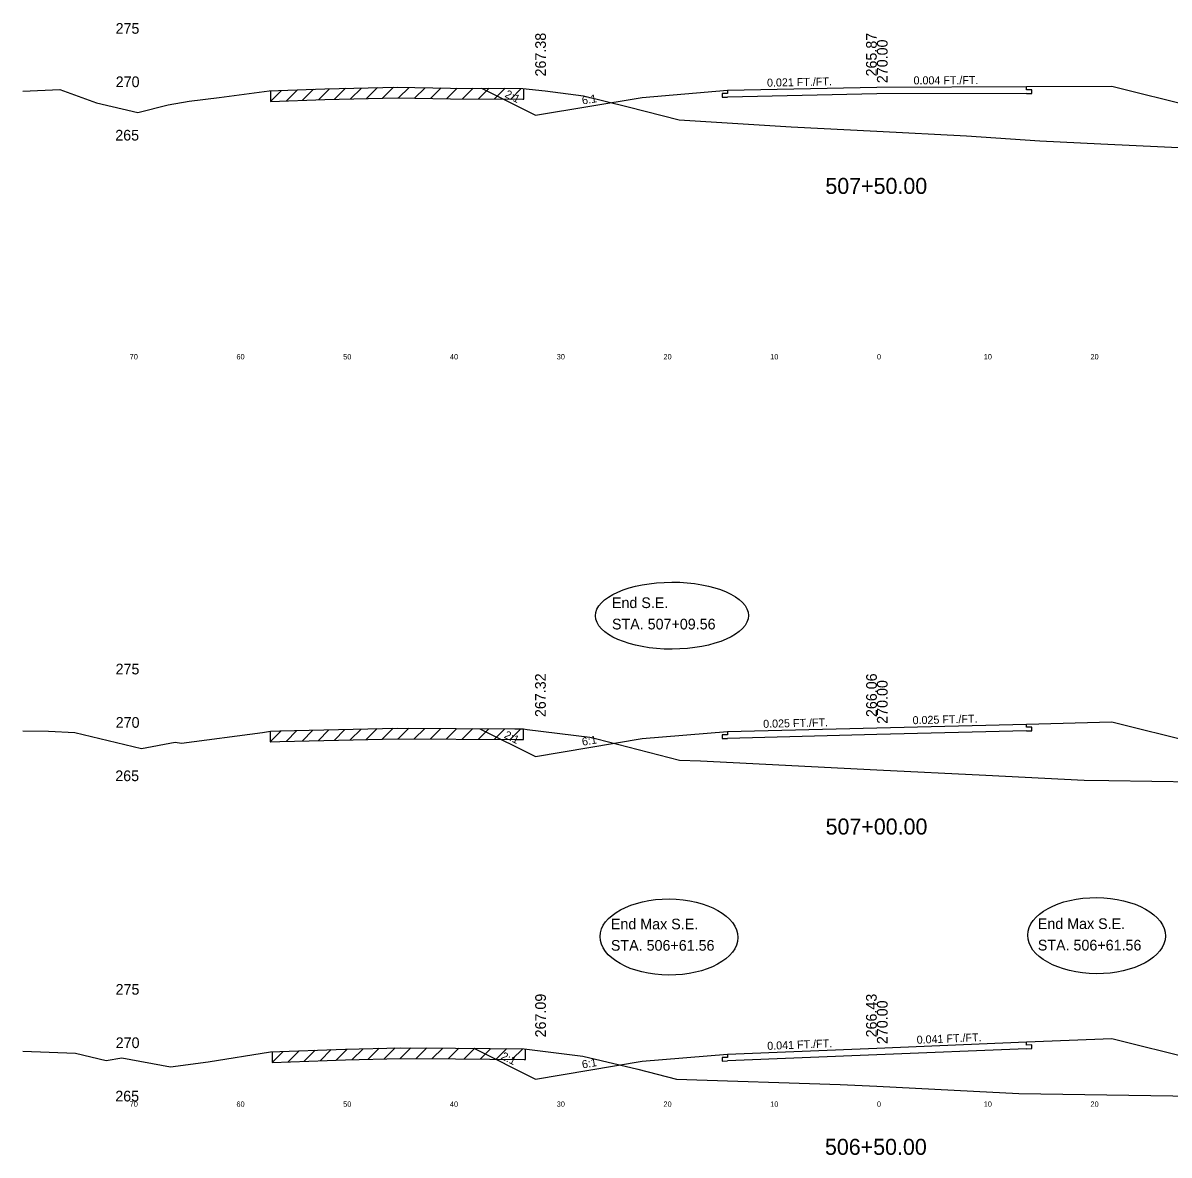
# Model space of a CAD drawing. Extents: x 1000 to 1162, y 999 to 8520.
# Drawn here: x 1000 to 1107.4, y 2420 to 2526 of the extents above; entities that cross this region are included whole.
import ezdxf

# ---------------------------------------------------------------- set-up
doc = ezdxf.new("R2010")
doc.units = 0
for name, color, linetype in [('Level 10', 7, 'Continuous'), ('Level 11', 7, 'Continuous'), ('Level 12', 7, 'Continuous'), ('Level 20', 7, 'Continuous'), ('Level 3', 7, 'Continuous'), ('Level 32', 7, 'Continuous'), ('Level 33', 7, 'Continuous'), ('Level 56', 7, 'Continuous'), ('Level 59', 7, 'Continuous'), ('Level 6', 7, 'Continuous'), ('Level 60', 7, 'Continuous'), ('Level 61', 7, 'Continuous'), ('Level 7', 7, 'Continuous')]:
    doc.layers.add(name, color=color, linetype=linetype)

msp = doc.modelspace()

# ---------------------------------------------------------------- linework, layer by layer
at = {"layer": 'Level 11'}
for p, q in [((1094, 2519.76), (1094, 2520.06)), ((1066, 2519.41), (1065.5, 2519.4)), ((1065.5, 2519.4), (1065.5, 2519.06)), ((1065.5, 2519.06), (1066, 2519.07)), ((1066, 2519.71), (1066, 2519.41)), ((1094.5, 2519.76), (1094, 2519.76)), ((1094, 2519.42), (1094.5, 2519.42)), ((1094.5, 2519.42), (1094.5, 2519.76)), ((1094, 2460.05), (1094, 2460.35)), ((1094.5, 2460.06), (1094, 2460.05)), ((1094.5, 2459.72), (1094.5, 2460.06)), ((1066, 2459.35), (1065.5, 2459.34)), ((1065.5, 2459.34), (1065.5, 2459)), ((1065.5, 2459), (1066, 2459.01)), ((1066, 2459.65), (1066, 2459.35)), ((1094, 2459.71), (1094.5, 2459.72)), ((1094, 2430.27), (1094, 2430.57)), ((1094.5, 2430.29), (1094, 2430.27)), ((1094, 2429.93), (1094.5, 2429.95)), ((1094.5, 2429.95), (1094.5, 2430.29)), ((1066, 2429.13), (1065.5, 2429.11)), ((1065.5, 2429.11), (1065.5, 2428.77)), ((1065.5, 2428.77), (1066, 2428.79)), ((1066, 2429.43), (1066, 2429.13))]:
    msp.add_line(p, q, dxfattribs=at)
at = {"layer": 'Level 12'}
for p, q in [((1080, 2519.36), (1066, 2519.07)), ((1094, 2519.42), (1080, 2519.36)), ((1080, 2459.36), (1066, 2459.01)), ((1094, 2459.71), (1080, 2459.36)), ((1094, 2429.93), (1080, 2429.36)), ((1080, 2429.36), (1066, 2428.79))]:
    msp.add_line(p, q, dxfattribs=at)
at = {"layer": 'Level 20'}
for centre, major_axis, ratio in [((1060.8, 2470.5), (7.17, 0.02), 0.437745), ((1060.52, 2440.4), (6.45, -0.04), 0.552773), ((1100.57, 2440.53), (6.45, -0.04), 0.552773)]:
    msp.add_ellipse(centre, major_axis=major_axis, ratio=ratio, dxfattribs=at)
at = {"layer": 'Level 59'}
for p, q in [((1066, 2519.71), (1080, 2520)), ((1080, 2520), (1094, 2520.06)), ((1066, 2459.65), (1080, 2460)), ((1080, 2460), (1094, 2460.35)), ((1066, 2429.43), (1080, 2430)), ((1080, 2430), (1094, 2430.57))]:
    msp.add_line(p, q, dxfattribs=at)
at = {"layer": 'Level 6'}
for p, q in [((1094, 2520.06), (1102, 2520.09)), ((1058, 2519.04), (1066, 2519.71)), ((1094, 2460.35), (1102, 2460.55)), ((1058, 2458.99), (1066, 2459.65)), ((1094, 2430.57), (1102, 2430.9)), ((1058, 2428.76), (1066, 2429.43))]:
    msp.add_line(p, q, dxfattribs=at)
at = {"layer": 'Level 60'}
for p, q in [((1028.29, 2519.84), (1035.06, 2520)), ((1035.06, 2520), (1040.06, 2519.92)), ((1040.06, 2519.92), (1046.83, 2519.88)), ((1046.83, 2519.88), (1048.93, 2519.64)), ((1000, 2519.63), (1003.46, 2519.77)), ((1003.46, 2519.77), (1006.89, 2518.53)), ((1015.56, 2518.69), (1018.39, 2519.03)), ((1018.39, 2519.03), (1023.07, 2519.65)), ((1023.07, 2519.65), (1028.29, 2519.84)), ((1048.93, 2519.64), (1052.52, 2519.18)), ((1052.52, 2519.18), (1056.7, 2518.17)), ((1006.89, 2518.53), (1010.75, 2517.61)), ((1010.75, 2517.61), (1013.62, 2518.33)), ((1013.62, 2518.33), (1015.56, 2518.69)), ((1056.7, 2518.17), (1061.46, 2516.95)), ((1061.46, 2516.95), (1071.98, 2516.28)), ((1071.98, 2516.28), (1080, 2515.87)), ((1080, 2515.87), (1088.39, 2515.44)), ((1088.39, 2515.44), (1095.27, 2514.97)), ((1095.27, 2514.97), (1100.97, 2514.68)), ((1100.97, 2514.68), (1109.58, 2514.3)), ((1024.07, 2459.71), (1035.07, 2459.96)), ((1035.07, 2459.96), (1046.08, 2459.89)), ((1046.08, 2459.89), (1046.89, 2459.89)), ((1046.89, 2459.89), (1047.23, 2459.84)), ((1047.23, 2459.84), (1053.09, 2459.11)), ((1000, 2459.71), (1002.39, 2459.67)), ((1002.39, 2459.67), (1004.86, 2459.57)), ((1004.86, 2459.57), (1011.1, 2458.07)), ((1014.84, 2458.55), (1022.44, 2459.56)), ((1022.44, 2459.56), (1023.18, 2459.68)), ((1023.18, 2459.68), (1024.07, 2459.71)), ((1053.09, 2459.11), (1053.75, 2458.95)), ((1053.75, 2458.95), (1061.49, 2456.97)), ((1011.1, 2458.07), (1014.26, 2458.65)), ((1014.26, 2458.65), (1014.84, 2458.55)), ((1061.49, 2456.97), (1063.46, 2456.91)), ((1063.46, 2456.91), (1080, 2456.06)), ((1080, 2456.06), (1090.19, 2455.55)), ((1090.19, 2455.55), (1099.41, 2455.09)), ((1099.41, 2455.09), (1101.72, 2455.05)), ((1101.72, 2455.05), (1143.11, 2454.41)), ((1000, 2429.71), (1004.91, 2429.52)), ((1023.18, 2429.65), (1030.21, 2429.91)), ((1030.21, 2429.91), (1035.36, 2430.02)), ((1035.36, 2430.02), (1040.51, 2429.99)), ((1040.51, 2429.99), (1046.95, 2429.94)), ((1046.95, 2429.94), (1049.71, 2429.58)), ((1004.91, 2429.52), (1007.8, 2428.83)), ((1007.8, 2428.83), (1009.26, 2429.1)), ((1009.26, 2429.1), (1013.81, 2428.24)), ((1013.81, 2428.24), (1017.35, 2428.72)), ((1017.35, 2428.72), (1023.18, 2429.65)), ((1049.71, 2429.58), (1052.44, 2429.24)), ((1052.44, 2429.24), (1057.61, 2428.01)), ((1057.61, 2428.01), (1061.21, 2427.09)), ((1061.21, 2427.09), (1076.57, 2426.6)), ((1076.57, 2426.6), (1080, 2426.43)), ((1080, 2426.43), (1089.03, 2425.97)), ((1089.03, 2425.97), (1093.3, 2425.76)), ((1093.3, 2425.76), (1110.43, 2425.47))]:
    msp.add_line(p, q, dxfattribs=at)
at = {"layer": 'Level 61'}
for p, q in [((1030.21, 2519.89), (1029.19, 2518.86)), ((1031.71, 2519.92), (1030.69, 2518.9)), ((1033.21, 2519.96), (1032.19, 2518.93)), ((1034.71, 2519.99), (1033.69, 2518.97)), ((1036.17, 2519.98), (1035.19, 2519)), ((1037.67, 2519.95), (1036.69, 2518.97)), ((1039.17, 2519.93), (1038.19, 2518.95)), ((1040.68, 2519.91), (1039.69, 2518.92)), ((1042.18, 2519.9), (1041.19, 2518.91)), ((1043.68, 2519.89), (1042.69, 2518.9)), ((1045.18, 2519.89), (1044.19, 2518.89)), ((1046.68, 2519.88), (1045.69, 2518.88)), ((1024.23, 2519.69), (1023.19, 2518.65)), ((1023.19, 2519.65), (1023.19, 2518.65)), ((1023.19, 2518.65), (1028.29, 2518.84)), ((1025.73, 2519.75), (1024.69, 2518.71)), ((1027.23, 2519.8), (1026.19, 2518.77)), ((1028.72, 2519.85), (1027.69, 2518.82)), ((1028.29, 2518.84), (1035.06, 2519)), ((1035.06, 2519), (1040.06, 2518.92)), ((1040.06, 2518.92), (1046.83, 2518.88)), ((1046.83, 2518.88), (1046.91, 2518.87)), ((1046.91, 2518.87), (1046.91, 2519.87)), ((1027.17, 2459.78), (1026.15, 2458.76)), ((1028.67, 2459.81), (1027.65, 2458.79)), ((1030.17, 2459.85), (1029.15, 2458.82)), ((1031.67, 2459.88), (1030.65, 2458.86)), ((1033.17, 2459.92), (1032.15, 2458.89)), ((1034.67, 2459.95), (1033.65, 2458.93)), ((1036.14, 2459.95), (1035.15, 2458.96)), ((1037.64, 2459.94), (1036.65, 2458.95)), ((1039.14, 2459.94), (1038.15, 2458.94)), ((1040.64, 2459.93), (1039.65, 2458.93)), ((1042.14, 2459.92), (1041.15, 2458.92)), ((1043.64, 2459.91), (1042.65, 2458.91)), ((1045.14, 2459.9), (1044.15, 2458.91)), ((1046.64, 2459.89), (1045.65, 2458.9)), ((1046.89, 2458.89), (1046.89, 2459.89)), ((1024.19, 2459.71), (1023.15, 2458.67)), ((1023.15, 2459.67), (1023.15, 2458.67)), ((1023.15, 2458.67), (1023.18, 2458.68)), ((1023.18, 2458.68), (1024.07, 2458.71)), ((1024.07, 2458.71), (1035.07, 2458.96)), ((1025.67, 2459.75), (1024.65, 2458.72)), ((1035.07, 2458.96), (1046.08, 2458.89)), ((1046.08, 2458.89), (1046.89, 2458.89)), ((1046.89, 2458.89), (1046.89, 2458.89)), ((1024.38, 2429.69), (1023.34, 2428.65)), ((1025.88, 2429.75), (1024.84, 2428.71)), ((1027.38, 2429.8), (1026.34, 2428.76)), ((1028.88, 2429.86), (1027.84, 2428.82)), ((1030.38, 2429.91), (1029.34, 2428.87)), ((1031.87, 2429.94), (1030.84, 2428.92)), ((1033.37, 2429.98), (1032.34, 2428.95)), ((1034.87, 2430.01), (1033.84, 2428.99)), ((1036.34, 2430.02), (1035.34, 2429.02)), ((1037.84, 2430.01), (1036.84, 2429.01)), ((1039.34, 2430), (1038.34, 2429.01)), ((1040.84, 2429.99), (1039.84, 2429)), ((1042.33, 2429.98), (1041.34, 2428.99)), ((1043.83, 2429.96), (1042.84, 2428.97)), ((1045.33, 2429.95), (1044.34, 2428.96)), ((1046.83, 2429.94), (1045.84, 2428.95)), ((1047.09, 2428.92), (1047.09, 2429.92)), ((1023.34, 2429.65), (1023.34, 2428.65)), ((1023.34, 2428.65), (1030.21, 2428.91)), ((1030.21, 2428.91), (1035.36, 2429.02)), ((1035.36, 2429.02), (1040.51, 2428.99)), ((1040.51, 2428.99), (1046.95, 2428.94)), ((1046.95, 2428.94), (1047.09, 2428.92))]:
    msp.add_line(p, q, dxfattribs=at)
at = {"layer": 'Level 7'}
for p, q in [((1042.95, 2519.9), (1048, 2517.38)), ((1102, 2520.09), (1126.2, 2514.04)), ((1048, 2517.38), (1058, 2519.04)), ((1042.81, 2459.91), (1048, 2457.32)), ((1102, 2460.55), (1125.48, 2454.68)), ((1048, 2457.32), (1058, 2458.99)), ((1102, 2430.9), (1124.59, 2425.25)), ((1042.23, 2429.98), (1048, 2427.09)), ((1048, 2427.09), (1058, 2428.76))]:
    msp.add_line(p, q, dxfattribs=at)

# ---------------------------------------------------------------- texts
at = {"layer": 'Level 10'}
for s, p in [('265.87', (1079.98, 2521)), ('266.06', (1079.99, 2461)), ('266.43', (1079.98, 2431))]:
    msp.add_text(s, height=1, rotation=90, dxfattribs=at).set_placement(p)
at = {"layer": 'Level 11'}
for s, p in [(' 275', (1008.31, 2525)), (' 270', (1008.32, 2520)), (' 265', (1008.28, 2515)), (' 275', (1008.31, 2465)), (' 270', (1008.32, 2460)), (' 265', (1008.28, 2455)), (' 275', (1008.31, 2435)), (' 270', (1008.32, 2430)), (' 265', (1008.28, 2425))]:
    msp.add_text(s, height=1, dxfattribs=at).set_placement(p)
at = {"layer": 'Level 20'}
for s, p in [('End S.E.', (1055.18, 2471.21)), ('STA. 507+09.56', (1055.18, 2469.21)), ('End Max S.E.', (1055.08, 2441.12)), ('End Max S.E.', (1095.07, 2441.15)), ('STA. 506+61.56', (1055.08, 2439.12)), ('STA. 506+61.56', (1095.07, 2439.14))]:
    msp.add_text(s, height=1, dxfattribs=at).set_placement(p)
at = {"layer": 'Level 3'}
for s, p in [('507+50.00', (1075.17, 2510)), ('507+00.00', (1075.19, 2450)), ('506+50.00', (1075.13, 2420))]:
    msp.add_text(s, height=1.5, dxfattribs=at).set_placement(p)
at = {"layer": 'Level 32'}
for s, rotation, p in [('0.004 FT./FT.', 0.2332, (1083.43, 2520.26)), ('0.021 FT./FT.', 1.1916, (1069.71, 2520.04)), ('2:1', 333.435, (1045.08, 2519.11)), ('6:1', 9.4623, (1052.43, 2518.37)), ('0.025 FT./FT.', 1.422, (1069.35, 2459.99)), ('0.025 FT./FT.', 1.4292, (1083.35, 2460.33)), ('2:1', 333.435, (1045.01, 2459.09)), ('6:1', 9.4623, (1052.43, 2458.31)), ('0.041 FT./FT.', 2.3478, (1069.74, 2429.83)), ('0.041 FT./FT.', 2.3478, (1083.74, 2430.4)), ('2:1', 333.435, (1044.72, 2429.01)), ('6:1', 9.4623, (1052.43, 2428.09))]:
    msp.add_text(s, height=0.75, rotation=rotation, dxfattribs=at).set_placement(p)
at = {"layer": 'Level 33'}
for s, p in [('267.38', (1048.99, 2521)), ('267.32', (1048.98, 2461)), ('267.09', (1048.99, 2431))]:
    msp.add_text(s, height=1, rotation=90, dxfattribs=at).set_placement(p)
at = {"layer": 'Level 56'}
for s, p in [('70', (1010, 2494.5)), ('60', (1020, 2494.5)), ('50', (1030, 2494.5)), ('40', (1040, 2494.5)), ('30', (1050, 2494.5)), ('20', (1060, 2494.5)), ('10', (1070, 2494.5)), ('0', (1080, 2494.5)), ('10', (1090, 2494.5)), ('20', (1100, 2494.5)), ('70', (1010, 2424.5)), ('60', (1020, 2424.5)), ('50', (1030, 2424.5)), ('40', (1040, 2424.5)), ('30', (1050, 2424.5)), ('20', (1060, 2424.5)), ('10', (1070, 2424.5)), ('0', (1080, 2424.5)), ('10', (1090, 2424.5)), ('20', (1100, 2424.5))]:
    msp.add_text(s, height=0.5, dxfattribs=at).set_placement(p)
at = {"layer": 'Level 59'}
for p in [(1081, 2520), (1081, 2460), (1081, 2430)]:
    msp.add_text(' 270.00', height=1, rotation=90, dxfattribs=at).set_placement(p)

doc.saveas('drawing.dxf')
